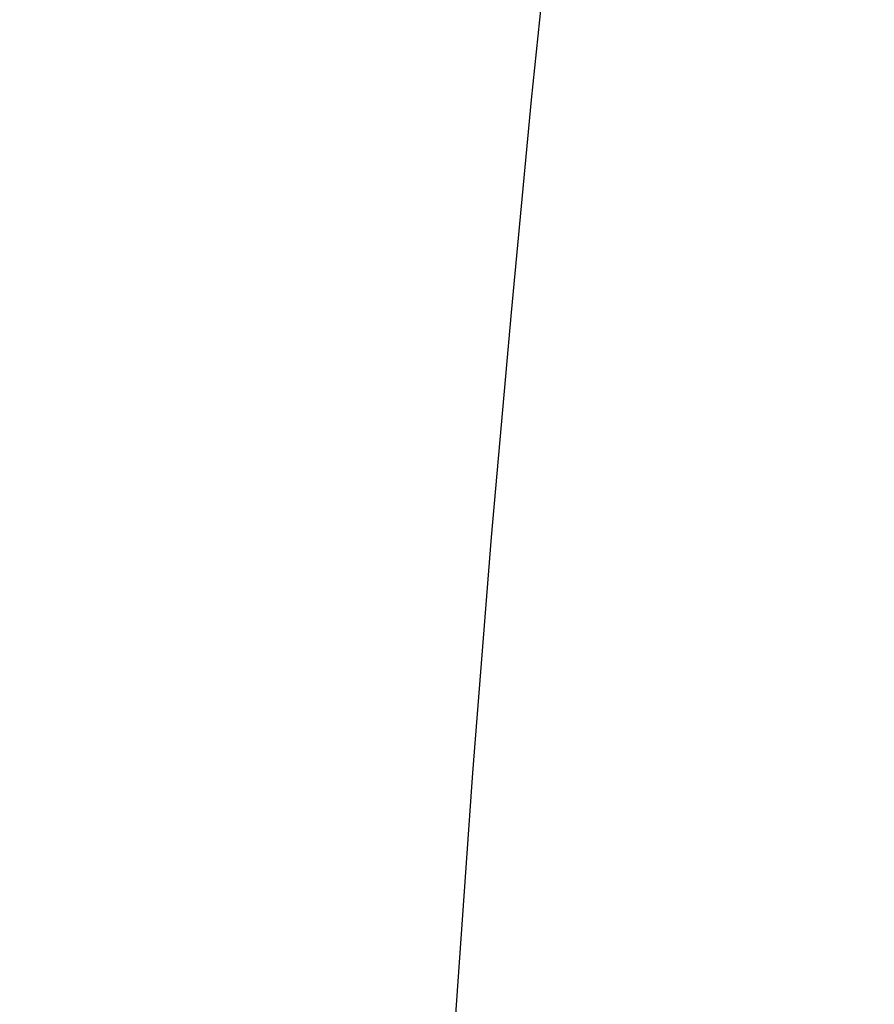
# Model space of a CAD drawing. Extents: x 10527 to 38813, y 13847 to 37526.
# Tile 1005 of 1056: x 36181.03 to 36186.58, y 36417.2 to 36423.59. Entities that reach past the tile are written whole.
import ezdxf

# ---------------------------------------------------------------- set-up
doc = ezdxf.new("R2010")
doc.units = 0
doc.header["$LTSCALE"] = 0.5
doc.header["$MEASUREMENT"] = 0
doc.layers.add('(032) Горизонтали утолщенные', color=32, linetype='Continuous', lineweight=30)
doc.layers.add('.', color=7, linetype='Continuous', lineweight=15)

# ---------------------------------------------------------------- blocks, each defined once
blk = doc.blocks.new('gergrgrre')
at = {"layer": '(032) Горизонтали утолщенные', "color": 32}
blk.add_polyline3d([(361030.81, 4200529.01, 536), (361030.92, 4200530.58, 536), (361031.04, 4200532.11, 536), (361031.17, 4200533.57, 536), (361031.3, 4200534.95, 536), (361031.43, 4200536.2, 536), (361031.54, 4200537.31, 536), (361031.64, 4200538.26, 536), (361031.72, 4200539.11, 536), (361031.78, 4200539.92, 536), (361031.81, 4200540.76, 536), (361031.81, 4200541.7, 536), (361031.79, 4200542.81, 536), (361031.73, 4200544.15, 536), (361031.64, 4200545.76, 536), (361031.51, 4200547.61, 536), (361031.35, 4200549.61, 536), (361031.15, 4200551.7, 536), (361030.9, 4200553.8, 536), (361030.61, 4200555.85, 536)], dxfattribs=at)

msp = doc.modelspace()

# ---------------------------------------------------------------- hatches: boundary and pattern name
at = {"layer": '.', "ltscale": 0.149071}
h = msp.add_hatch(color=256, dxfattribs=at)
h.dxf.hatch_style = 1
h.set_gradient(color1=(255, 255, 255), tint=1)
h.paths.add_polyline_path([(35043.2971, 36082.0132), (36343.2971, 36082.0132), (36343.2971, 37217.0132), (35043.2971, 37217.0132)])
h.paths.add_polyline_path([(35058.2971, 37202.0132), (36328.2971, 37202.0132), (36328.2971, 36097.0132), (35058.2971, 36097.0132)], flags=16)

# ---------------------------------------------------------------- block references
at = {"linetype": 'Continuous'}
msp.add_blockref('gergrgrre', (-324846.9437, -4164111.8779), dxfattribs=at)

doc.saveas('drawing.dxf')
